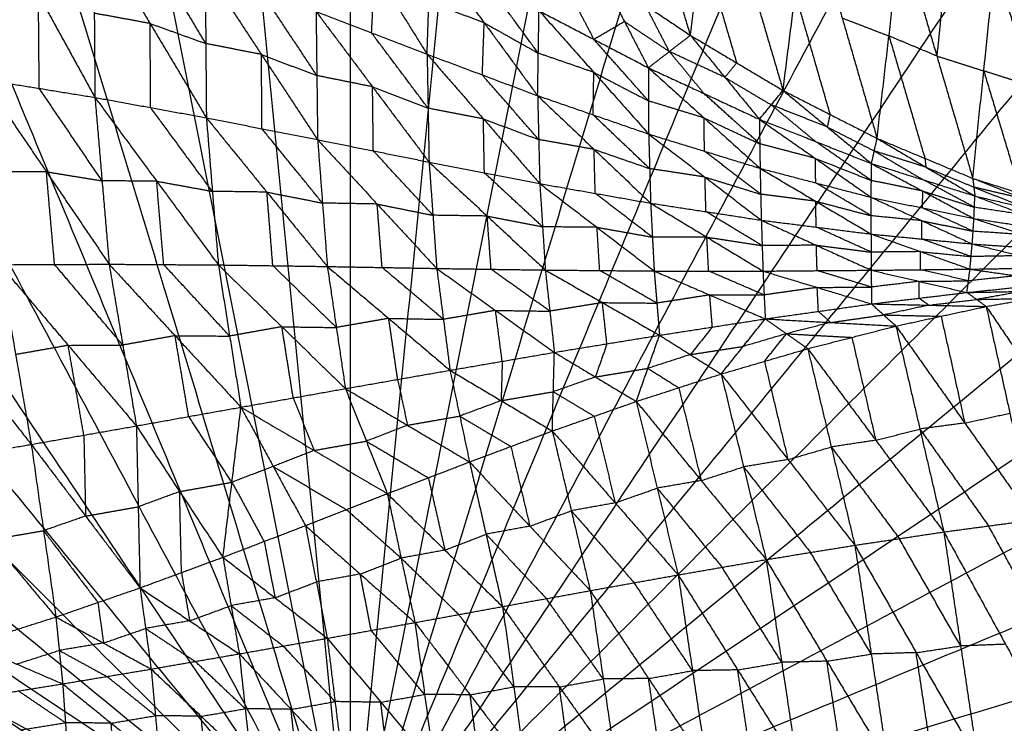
# Model space of a CAD drawing. Header units: millimetres. Extents: x -106 to 110, y -96 to 120.
# Tile 733 of 1020: x -2 to 8, y 14 to 21. Entities that reach past the tile are written whole.
import ezdxf

# ---------------------------------------------------------------- set-up
doc = ezdxf.new("R2010")
doc.units = ezdxf.units.MM
doc.header["$MEASUREMENT"] = 0
doc.layers.add('Default', color=7, linetype='Continuous', true_color=0x000000)

msp = doc.modelspace()

# ---------------------------------------------------------------- linework, layer by layer
at = {"layer": 'Default'}
for points in [[(1.819, 11.955, 3.722), (1.819, 25.283, 3.735), (1.819, 38.61, 3.749)], [(-0.793, 38.482, 3.749), (0.513, 25.219, 3.735), (1.819, 11.955, 3.722)], [(1.819, 11.955, 3.722), (3.125, 25.219, 3.735), (4.432, 38.482, 3.749)], [(-3.381, 38.098, 3.749), (-0.781, 25.027, 3.735), (1.819, 11.955, 3.722)], [(1.819, 11.955, 3.722), (4.419, 25.027, 3.735), (7.019, 38.098, 3.749)], [(-5.918, 37.463, 3.749), (-2.05, 24.709, 3.735), (1.819, 11.955, 3.722)], [(1.819, 11.955, 3.722), (5.688, 24.709, 3.735), (9.557, 37.463, 3.749)], [(-8.381, 36.581, 3.749), (-3.281, 24.268, 3.735), (1.819, 11.955, 3.722)], [(1.819, 11.955, 3.722), (6.919, 24.268, 3.735), (12.02, 36.581, 3.749)], [(-10.746, 35.463, 3.749), (-4.463, 23.709, 3.735), (1.819, 11.955, 3.722)], [(1.819, 11.955, 3.722), (8.102, 23.709, 3.735), (14.384, 35.463, 3.749)], [(-12.99, 34.118, 3.749), (-5.585, 23.037, 3.735), (1.819, 11.955, 3.722)], [(1.819, 11.955, 3.722), (9.224, 23.037, 3.735), (16.628, 34.118, 3.749)], [(-15.091, 32.56, 3.749), (-6.636, 22.258, 3.735), (1.819, 11.955, 3.722)], [(1.819, 11.955, 3.722), (10.274, 22.258, 3.735), (18.729, 32.56, 3.749)], [(-17.029, 30.803, 3.749), (-7.605, 21.379, 3.735), (1.819, 11.955, 3.722)], [(1.819, 11.955, 3.722), (11.243, 21.379, 3.735), (20.667, 30.803, 3.749)], [(-18.785, 28.865, 3.749), (-8.483, 20.41, 3.735), (1.819, 11.955, 3.722)], [(1.819, 11.955, 3.722), (12.121, 20.41, 3.735), (22.424, 28.865, 3.749)], [(-20.344, 26.764, 3.749), (-9.262, 19.36, 3.735), (1.819, 11.955, 3.722)], [(1.819, 11.955, 3.722), (12.901, 19.36, 3.735), (23.982, 26.764, 3.749)], [(-21.688, 24.52, 3.749), (-9.935, 18.238, 3.735), (1.819, 11.955, 3.722)], [(1.819, 11.955, 3.722), (13.573, 18.238, 3.735), (25.327, 24.52, 3.749)], [(4.58, 23.044, -1.263), (4.926, 21.901, -0.632), (5.272, 20.759, -0.001)], [(5.272, 20.759, -0.001), (5.393, 21.669, -0.685), (5.514, 22.579, -1.369)], [(5.514, 22.579, -1.369), (5.864, 21.389, -0.685), (6.214, 20.199, -0.001)], [(-1.923, 22.211, -2.056), (-1.35, 21.17, -2.06), (-0.776, 20.128, -2.065)], [(1.538, 22.261, -0.956), (2.068, 21.414, -1.12), (2.598, 20.567, -1.284)], [(-22.807, 22.156, 3.749), (-10.494, 17.056, 3.735), (1.819, 11.955, 3.722)], [(1.819, 11.955, 3.722), (14.132, 17.056, 3.735), (26.445, 22.156, 3.749)], [(6.214, 20.199, -0.001), (6.337, 21.179, -0.735), (6.461, 22.158, -1.468)], [(6.461, 22.158, -1.468), (6.815, 20.935, -0.735), (7.169, 19.712, -0.001)], [(-0.789, 21.837, -1.886), (-0.783, 20.983, -1.975), (-0.776, 20.128, -2.065)], [(-0.789, 21.837, -1.886), (-0.216, 20.879, -1.873), (0.356, 19.921, -1.86)], [(7.169, 19.712, -0.001), (7.29, 20.752, -0.78), (7.411, 21.792, -1.558)], [(7.411, 21.792, -1.558), (7.776, 20.549, -0.78), (8.141, 19.306, -0.001)], [(0.35, 20.675, -1.779), (0.064, 21.154, -1.786), (-0.222, 21.633, -1.792)], [(2.598, 20.567, -1.284), (2.616, 21.096, -1.051), (2.635, 21.626, -0.819)], [(2.635, 21.626, -0.819), (3.178, 20.886, -0.944), (3.721, 20.146, -1.07)], [(5.393, 21.669, -0.685), (5.568, 21.074, -0.343), (5.743, 20.479, -0.001)], [(7.889, 21.64, -1.597), (7.832, 21.094, -1.188), (7.776, 20.549, -0.78)], [(0.344, 21.429, -1.699), (0.35, 20.675, -1.779), (0.356, 19.921, -1.86)], [(0.344, 21.429, -1.699), (0.915, 20.564, -1.669), (1.486, 19.699, -1.639)], [(2.034, 20.784, -1.391), (2.051, 21.099, -1.255), (2.068, 21.414, -1.12)], [(8.141, 19.306, -0.001), (8.253, 20.397, -0.818), (8.366, 21.488, -1.636)], [(8.366, 21.488, -1.636), (8.741, 20.242, -0.818), (9.116, 18.996, -0.001)], [(3.728, 20.577, -0.875), (3.456, 20.947, -0.812), (3.185, 21.317, -0.75)], [(4.358, 21.371, -0.001), (4.602, 20.9, -0.273), (4.846, 20.429, -0.546)], [(4.358, 21.371, -0.001), (4.815, 21.065, -0.001), (5.272, 20.759, -0.001)], [(1.478, 20.35, -1.568), (1.192, 20.782, -1.583), (0.907, 21.215, -1.598)], [(-1.342, 20.22, -2.157), (-1.346, 20.695, -2.109), (-1.35, 21.17, -2.06)], [(4.046, 21.189, -0.341), (4.168, 20.954, -0.477), (4.291, 20.719, -0.613)], [(6.337, 21.179, -0.735), (6.514, 20.567, -0.368), (6.691, 19.955, -0.001)], [(3.178, 20.886, -0.944), (2.897, 20.991, -0.998), (2.616, 21.096, -1.051)], [(3.721, 20.146, -1.07), (3.728, 20.577, -0.875), (3.735, 21.008, -0.681)], [(3.735, 21.008, -0.681), (4.291, 20.719, -0.613), (4.846, 20.429, -0.546)], [(3.735, 21.008, -0.681), (4.292, 20.382, -0.77), (4.849, 19.756, -0.859)], [(5.059, 20.594, -0.274), (4.937, 20.829, -0.137), (4.815, 21.065, -0.001)], [(-0.216, 20.879, -1.873), (-0.499, 20.931, -1.924), (-0.783, 20.983, -1.975)], [(1.47, 21, -1.497), (1.478, 20.35, -1.568), (1.486, 19.699, -1.639)], [(1.47, 21, -1.497), (2.034, 20.784, -1.391), (2.598, 20.567, -1.284)], [(1.47, 21, -1.497), (2.044, 20.236, -1.451), (2.618, 19.471, -1.406)], [(6.815, 20.935, -0.735), (7.053, 20.843, -0.757), (7.29, 20.752, -0.78)], [(-0.21, 20.025, -1.962), (-0.213, 20.452, -1.918), (-0.216, 20.879, -1.873)], [(-0.216, 20.879, -1.873), (0.067, 20.777, -1.826), (0.35, 20.675, -1.779)], [(3.159, 20.356, -1.177), (3.169, 20.621, -1.06), (3.178, 20.886, -0.944)], [(3.178, 20.886, -0.944), (3.453, 20.732, -0.91), (3.728, 20.577, -0.875)], [(4.291, 20.719, -0.613), (4.446, 20.809, -0.443), (4.602, 20.9, -0.273)], [(4.602, 20.9, -0.273), (4.831, 20.747, -0.273), (5.059, 20.594, -0.274)], [(2.608, 20.019, -1.345), (2.321, 20.401, -1.368), (2.034, 20.784, -1.391)], [(4.847, 20.093, -0.702), (4.569, 20.406, -0.658), (4.291, 20.719, -0.613)], [(4.846, 20.429, -0.546), (5.059, 20.594, -0.274), (5.272, 20.759, -0.001)], [(5.272, 20.759, -0.001), (5.623, 20.332, -0.21), (5.974, 19.906, -0.419)], [(5.272, 20.759, -0.001), (5.743, 20.479, -0.001), (6.214, 20.199, -0.001)], [(7.29, 20.752, -0.78), (7.473, 20.13, -0.39), (7.655, 19.509, -0.001)], [(7.776, 20.549, -0.78), (7.533, 20.65, -0.78), (7.29, 20.752, -0.78)], [(0.915, 20.564, -1.669), (0.632, 20.62, -1.724), (0.35, 20.675, -1.779)], [(0.921, 19.81, -1.75), (0.918, 20.187, -1.709), (0.915, 20.564, -1.669)], [(0.915, 20.564, -1.669), (1.196, 20.457, -1.619), (1.478, 20.35, -1.568)], [(2.598, 20.567, -1.284), (2.608, 20.019, -1.345), (2.618, 19.471, -1.406)], [(2.598, 20.567, -1.284), (3.159, 20.356, -1.177), (3.721, 20.146, -1.07)], [(2.598, 20.567, -1.284), (3.17, 19.91, -1.227), (3.743, 19.253, -1.17)], [(4.292, 20.382, -0.77), (4.01, 20.48, -0.823), (3.728, 20.577, -0.875)], [(5.059, 20.594, -0.274), (5.235, 20.381, -0.378), (5.41, 20.168, -0.483)], [(5.623, 20.332, -0.21), (5.341, 20.463, -0.242), (5.059, 20.594, -0.274)], [(7.776, 20.549, -0.78), (8.015, 20.473, -0.799), (8.253, 20.397, -0.818)], [(4.846, 20.429, -0.546), (4.847, 20.093, -0.702), (4.849, 19.756, -0.859)], [(4.846, 20.429, -0.546), (5.41, 20.168, -0.483), (5.974, 19.906, -0.419)], [(4.846, 20.429, -0.546), (5.413, 19.919, -0.604), (5.981, 19.408, -0.662)], [(5.743, 20.479, -0.001), (5.683, 20.406, -0.106), (5.623, 20.332, -0.21)], [(-1.907, 20.311, -2.25), (-1.342, 20.22, -2.157), (-0.776, 20.128, -2.065)], [(-1.907, 20.311, -2.25), (-1.269, 19.373, -2.051), (-0.632, 18.434, -1.851)], [(2.044, 20.236, -1.451), (1.761, 20.293, -1.51), (1.478, 20.35, -1.568)], [(3.732, 19.7, -1.12), (3.446, 20.028, -1.148), (3.159, 20.356, -1.177)], [(4.285, 19.951, -0.964), (4.288, 20.167, -0.867), (4.292, 20.382, -0.77)], [(4.292, 20.382, -0.77), (4.57, 20.237, -0.736), (4.847, 20.093, -0.702)], [(5.623, 20.332, -0.21), (5.858, 20.192, -0.21), (6.094, 20.053, -0.21)], [(8.253, 20.397, -0.818), (8.441, 19.774, -0.41), (8.628, 19.151, -0.001)], [(8.741, 20.242, -0.818), (8.497, 20.32, -0.818), (8.253, 20.397, -0.818)], [(-0.704, 19.281, -1.958), (-1.023, 19.75, -2.058), (-1.342, 20.22, -2.157)], [(2.052, 19.585, -1.523), (2.048, 19.91, -1.487), (2.044, 20.236, -1.451)], [(2.044, 20.236, -1.451), (2.326, 20.127, -1.398), (2.608, 20.019, -1.345)], [(-0.776, 20.128, -2.065), (-0.704, 19.281, -1.958), (-0.632, 18.434, -1.851)], [(-0.776, 20.128, -2.065), (-0.21, 20.025, -1.962), (0.356, 19.921, -1.86)], [(-0.776, 20.128, -2.065), (-0.149, 19.277, -1.866), (0.478, 18.427, -1.667)], [(3.721, 20.146, -1.07), (3.732, 19.7, -1.12), (3.743, 19.253, -1.17)], [(3.721, 20.146, -1.07), (4.285, 19.951, -0.964), (4.849, 19.756, -0.859)], [(3.721, 20.146, -1.07), (4.295, 19.6, -1.004), (4.869, 19.054, -0.938)], [(5.977, 19.657, -0.541), (5.694, 19.912, -0.512), (5.41, 20.168, -0.483)], [(5.974, 19.906, -0.419), (6.094, 20.053, -0.21), (6.214, 20.199, -0.001)], [(6.214, 20.199, -0.001), (6.663, 19.828, -0.154), (7.112, 19.456, -0.307)], [(6.214, 20.199, -0.001), (6.691, 19.955, -0.001), (7.169, 19.712, -0.001)], [(0.417, 19.174, -1.764), (0.103, 19.599, -1.863), (-0.21, 20.025, -1.962)], [(3.17, 19.91, -1.227), (2.889, 19.964, -1.286), (2.608, 20.019, -1.345)], [(5.413, 19.919, -0.604), (5.13, 20.006, -0.653), (4.847, 20.093, -0.702)], [(6.094, 20.053, -0.21), (6.318, 19.867, -0.287), (6.543, 19.681, -0.363)], [(6.663, 19.828, -0.154), (6.378, 19.94, -0.182), (6.094, 20.053, -0.21)], [(0.356, 19.921, -1.86), (0.417, 19.174, -1.764), (0.478, 18.427, -1.667)], [(0.356, 19.921, -1.86), (0.921, 19.81, -1.75), (1.486, 19.699, -1.639)], [(0.356, 19.921, -1.86), (0.971, 19.166, -1.664), (1.585, 18.411, -1.469)], [(3.18, 19.362, -1.288), (3.175, 19.636, -1.257), (3.17, 19.91, -1.227)], [(3.17, 19.91, -1.227), (3.451, 19.805, -1.173), (3.732, 19.7, -1.12)], [(4.859, 19.405, -0.899), (4.572, 19.678, -0.931), (4.285, 19.951, -0.964)], [(5.415, 19.582, -0.76), (5.414, 19.75, -0.682), (5.413, 19.919, -0.604)], [(5.413, 19.919, -0.604), (5.695, 19.788, -0.572), (5.977, 19.657, -0.541)], [(5.974, 19.906, -0.419), (5.977, 19.657, -0.541), (5.981, 19.408, -0.662)], [(5.974, 19.906, -0.419), (6.542, 19.509, -0.452), (7.11, 19.113, -0.485)], [(5.974, 19.906, -0.419), (6.543, 19.681, -0.363), (7.112, 19.456, -0.307)], [(6.691, 19.955, -0.001), (6.677, 19.892, -0.078), (6.663, 19.828, -0.154)], [(1.535, 19.055, -1.554), (1.228, 19.433, -1.652), (0.921, 19.81, -1.75)], [(6.663, 19.828, -0.154), (6.902, 19.706, -0.154), (7.141, 19.584, -0.154)], [(4.849, 19.756, -0.859), (4.859, 19.405, -0.899), (4.869, 19.054, -0.938)], [(4.849, 19.756, -0.859), (5.415, 19.582, -0.76), (5.981, 19.408, -0.662)], [(4.849, 19.756, -0.859), (5.421, 19.319, -0.79), (5.993, 18.881, -0.721)], [(7.112, 19.456, -0.307), (7.141, 19.584, -0.154), (7.169, 19.712, -0.001)], [(7.169, 19.712, -0.001), (7.655, 19.509, -0.001), (8.141, 19.306, -0.001)], [(7.169, 19.712, -0.001), (7.666, 19.419, -0.11), (8.163, 19.127, -0.218)], [(-23.688, 19.693, 3.749), (-10.934, 15.824, 3.735), (1.819, 11.955, 3.722)], [(1.486, 19.699, -1.639), (1.535, 19.055, -1.554), (1.585, 18.411, -1.469)], [(1.486, 19.699, -1.639), (2.052, 19.585, -1.523), (2.618, 19.471, -1.406)], [(1.486, 19.699, -1.639), (2.091, 19.045, -1.449), (2.696, 18.391, -1.259)], [(1.819, 11.955, 3.722), (14.573, 15.824, 3.735), (27.326, 19.693, 3.749)], [(4.295, 19.6, -1.004), (4.013, 19.65, -1.062), (3.732, 19.7, -1.12)], [(6.542, 19.509, -0.452), (6.26, 19.583, -0.496), (5.977, 19.657, -0.541)], [(7.111, 19.284, -0.396), (6.827, 19.483, -0.38), (6.543, 19.681, -0.363)], [(2.657, 18.931, -1.332), (2.355, 19.258, -1.427), (2.052, 19.585, -1.523)], [(4.306, 19.153, -1.054), (4.3, 19.377, -1.029), (4.295, 19.6, -1.004)], [(4.295, 19.6, -1.004), (4.577, 19.503, -0.951), (4.859, 19.405, -0.899)], [(5.987, 19.145, -0.691), (5.701, 19.363, -0.726), (5.415, 19.582, -0.76)], [(6.546, 19.26, -0.573), (6.544, 19.385, -0.513), (6.542, 19.509, -0.452)], [(6.542, 19.509, -0.452), (6.827, 19.397, -0.424), (7.111, 19.284, -0.396)], [(7.141, 19.584, -0.154), (7.389, 19.438, -0.208), (7.637, 19.292, -0.262)], [(7.666, 19.419, -0.11), (7.403, 19.502, -0.132), (7.141, 19.584, -0.154)], [(7.655, 19.509, -0.001), (7.66, 19.464, -0.055), (7.666, 19.419, -0.11)], [(2.618, 19.471, -1.406), (2.657, 18.931, -1.332), (2.696, 18.391, -1.259)], [(2.618, 19.471, -1.406), (3.18, 19.362, -1.288), (3.743, 19.253, -1.17)], [(2.618, 19.471, -1.406), (3.209, 18.923, -1.226), (3.799, 18.375, -1.047)], [(5.421, 19.319, -0.79), (5.14, 19.362, -0.844), (4.859, 19.405, -0.899)], [(5.981, 19.408, -0.662), (5.987, 19.145, -0.691), (5.993, 18.881, -0.721)], [(5.981, 19.408, -0.662), (6.545, 19.074, -0.594), (7.11, 18.74, -0.526)], [(5.981, 19.408, -0.662), (6.546, 19.26, -0.573), (7.11, 19.113, -0.485)], [(7.11, 19.113, -0.485), (7.111, 19.284, -0.396), (7.112, 19.456, -0.307)], [(7.112, 19.456, -0.307), (7.633, 19.177, -0.327), (8.153, 18.898, -0.347)], [(7.112, 19.456, -0.307), (7.637, 19.292, -0.262), (8.163, 19.127, -0.218)], [(7.666, 19.419, -0.11), (7.909, 19.318, -0.11), (8.152, 19.217, -0.11)], [(-1.269, 19.373, -2.051), (-1.547, 19.371, -2.092), (-1.824, 19.37, -2.134)], [(-1.186, 18.431, -1.935), (-1.228, 18.902, -1.993), (-1.269, 19.373, -2.051)], [(-1.269, 19.373, -2.051), (-0.987, 19.327, -2.004), (-0.704, 19.281, -1.958)], [(3.771, 18.814, -1.108), (3.476, 19.088, -1.198), (3.18, 19.362, -1.288)], [(5.431, 18.968, -0.829), (5.426, 19.143, -0.81), (5.421, 19.319, -0.79)], [(5.421, 19.319, -0.79), (5.704, 19.232, -0.74), (5.987, 19.145, -0.691)], [(8.141, 19.306, -0.001), (8.152, 19.217, -0.11), (8.163, 19.127, -0.218)], [(8.141, 19.306, -0.001), (8.628, 19.151, -0.001), (9.116, 18.996, -0.001)], [(8.141, 19.306, -0.001), (8.675, 19.094, -0.074), (9.209, 18.881, -0.147)], [(-0.149, 19.277, -1.866), (-0.427, 19.279, -1.912), (-0.704, 19.281, -1.958)], [(-0.077, 18.43, -1.759), (-0.113, 18.854, -1.812), (-0.149, 19.277, -1.866)], [(-0.149, 19.277, -1.866), (0.134, 19.226, -1.815), (0.417, 19.174, -1.764)], [(3.743, 19.253, -1.17), (3.771, 18.814, -1.108), (3.799, 18.375, -1.047)], [(3.743, 19.253, -1.17), (4.306, 19.153, -1.054), (4.869, 19.054, -0.938)], [(3.743, 19.253, -1.17), (4.324, 18.809, -1.004), (4.905, 18.365, -0.839)], [(7.11, 18.926, -0.506), (6.828, 19.093, -0.54), (6.546, 19.26, -0.573)], [(7.633, 19.177, -0.327), (7.372, 19.231, -0.361), (7.111, 19.284, -0.396)], [(8.158, 19.012, -0.282), (7.898, 19.152, -0.272), (7.637, 19.292, -0.262)], [(8.152, 19.217, -0.11), (8.419, 19.11, -0.146), (8.686, 19.004, -0.183)], [(8.675, 19.094, -0.074), (8.413, 19.155, -0.092), (8.152, 19.217, -0.11)], [(0.971, 19.166, -1.664), (0.694, 19.17, -1.714), (0.417, 19.174, -1.764)], [(1.031, 18.419, -1.568), (1.001, 18.793, -1.616), (0.971, 19.166, -1.664)], [(0.971, 19.166, -1.664), (1.253, 19.111, -1.609), (1.535, 19.055, -1.554)], [(4.887, 18.709, -0.889), (4.596, 18.931, -0.971), (4.306, 19.153, -1.054)], [(6.545, 19.074, -0.594), (6.266, 19.109, -0.642), (5.987, 19.145, -0.691)], [(7.11, 18.74, -0.526), (7.11, 18.926, -0.506), (7.11, 19.113, -0.485)], [(7.11, 19.113, -0.485), (7.623, 18.876, -0.429), (8.136, 18.64, -0.374)], [(7.11, 19.113, -0.485), (7.632, 19.005, -0.416), (8.153, 18.898, -0.347)], [(7.632, 19.005, -0.416), (7.632, 19.091, -0.371), (7.633, 19.177, -0.327)], [(7.633, 19.177, -0.327), (7.895, 19.095, -0.305), (8.158, 19.012, -0.282)], [(8.153, 18.898, -0.347), (8.158, 19.012, -0.282), (8.163, 19.127, -0.218)], [(8.163, 19.127, -0.218), (8.676, 18.933, -0.227), (9.188, 18.74, -0.236)], [(8.163, 19.127, -0.218), (8.686, 19.004, -0.183), (9.209, 18.881, -0.147)], [(2.091, 19.045, -1.449), (1.813, 19.05, -1.502), (1.535, 19.055, -1.554)], [(2.141, 18.401, -1.364), (2.116, 18.723, -1.406), (2.091, 19.045, -1.449)], [(2.091, 19.045, -1.449), (2.374, 18.988, -1.391), (2.657, 18.931, -1.332)], [(4.869, 19.054, -0.938), (4.887, 18.709, -0.889), (4.905, 18.365, -0.839)], [(4.869, 19.054, -0.938), (5.431, 18.968, -0.829), (5.993, 18.881, -0.721)], [(4.869, 19.054, -0.938), (5.44, 18.709, -0.791), (6.01, 18.364, -0.644)], [(6.551, 18.811, -0.623), (6.548, 18.942, -0.609), (6.545, 19.074, -0.594)], [(6.545, 19.074, -0.594), (6.828, 19, -0.55), (7.11, 18.926, -0.506)], [(8.145, 18.769, -0.36), (7.888, 18.887, -0.388), (7.632, 19.005, -0.416)], [(8.676, 18.933, -0.227), (8.417, 18.973, -0.255), (8.158, 19.012, -0.282)], [(3.209, 18.923, -1.226), (2.933, 18.927, -1.279), (2.657, 18.931, -1.332)], [(3.248, 18.383, -1.153), (3.228, 18.653, -1.19), (3.209, 18.923, -1.226)], [(3.209, 18.923, -1.226), (3.49, 18.868, -1.167), (3.771, 18.814, -1.108)], [(6.002, 18.623, -0.682), (5.716, 18.795, -0.756), (5.431, 18.968, -0.829)], [(7.623, 18.876, -0.429), (7.367, 18.901, -0.468), (7.11, 18.926, -0.506)], [(4.324, 18.809, -1.004), (4.047, 18.811, -1.056), (3.771, 18.814, -1.108)], [(4.352, 18.37, -0.943), (4.338, 18.589, -0.974), (4.324, 18.809, -1.004)], [(4.324, 18.809, -1.004), (4.606, 18.759, -0.947), (4.887, 18.709, -0.889)], [(5.993, 18.881, -0.721), (6.002, 18.623, -0.682), (6.01, 18.364, -0.644)], [(5.993, 18.881, -0.721), (6.551, 18.811, -0.623), (7.11, 18.74, -0.526)], [(5.993, 18.881, -0.721), (6.552, 18.627, -0.595), (7.11, 18.373, -0.47)], [(7.11, 18.557, -0.498), (6.831, 18.684, -0.561), (6.551, 18.811, -0.623)], [(7.623, 18.69, -0.45), (7.623, 18.783, -0.44), (7.623, 18.876, -0.429)], [(7.623, 18.876, -0.429), (7.884, 18.822, -0.395), (8.145, 18.769, -0.36)], [(8.136, 18.64, -0.374), (8.145, 18.769, -0.36), (8.153, 18.898, -0.347)], [(8.153, 18.898, -0.347), (8.655, 18.734, -0.299), (9.156, 18.57, -0.251)], [(8.153, 18.898, -0.347), (8.671, 18.819, -0.291), (9.188, 18.74, -0.236)], [(5.44, 18.709, -0.791), (5.163, 18.709, -0.84), (4.887, 18.709, -0.889)], [(5.458, 18.365, -0.742), (5.449, 18.537, -0.767), (5.44, 18.709, -0.791)], [(5.44, 18.709, -0.791), (5.721, 18.666, -0.737), (6.002, 18.623, -0.682)], [(7.11, 18.74, -0.526), (7.11, 18.557, -0.498), (7.11, 18.373, -0.47)], [(7.11, 18.74, -0.526), (7.611, 18.562, -0.43), (8.113, 18.384, -0.334)], [(7.11, 18.74, -0.526), (7.623, 18.69, -0.45), (8.136, 18.64, -0.374)], [(8.655, 18.734, -0.299), (8.4, 18.751, -0.33), (8.145, 18.769, -0.36)], [(6.552, 18.627, -0.595), (6.277, 18.625, -0.639), (6.002, 18.623, -0.682)], [(6.56, 18.369, -0.557), (6.556, 18.498, -0.576), (6.552, 18.627, -0.595)], [(6.552, 18.627, -0.595), (6.831, 18.592, -0.547), (7.11, 18.557, -0.498)], [(8.124, 18.512, -0.354), (7.874, 18.601, -0.402), (7.623, 18.69, -0.45)], [(8.113, 18.384, -0.334), (8.124, 18.512, -0.354), (8.136, 18.64, -0.374)], [(8.136, 18.64, -0.374), (8.625, 18.52, -0.299), (9.113, 18.401, -0.224)], [(8.136, 18.64, -0.374), (8.646, 18.605, -0.313), (9.156, 18.57, -0.251)], [(7.611, 18.562, -0.43), (7.361, 18.559, -0.464), (7.11, 18.557, -0.498)], [(7.611, 18.378, -0.402), (7.611, 18.47, -0.416), (7.611, 18.562, -0.43)], [(7.611, 18.562, -0.43), (7.868, 18.537, -0.392), (8.124, 18.512, -0.354)], [(8.625, 18.52, -0.299), (8.375, 18.516, -0.326), (8.124, 18.512, -0.354)], [(-2.84, 18.41, -2.169), (-2.132, 17.507, -1.728), (-1.423, 16.604, -1.287)], [(-1.74, 18.429, -2.018), (-1.186, 18.431, -1.935), (-0.632, 18.434, -1.851)], [(-1.74, 18.429, -2.018), (-1.582, 17.516, -1.653), (-1.423, 16.604, -1.287)], [(-1.74, 18.429, -2.018), (-1.048, 17.61, -1.598), (-0.355, 16.792, -1.179)], [(-0.493, 17.613, -1.515), (-0.84, 18.022, -1.725), (-1.186, 18.431, -1.935)], [(-0.632, 18.434, -1.851), (-0.493, 17.613, -1.515), (-0.355, 16.792, -1.179)], [(-0.632, 18.434, -1.851), (-0.077, 18.43, -1.759), (0.478, 18.427, -1.667)], [(-0.632, 18.434, -1.851), (0.038, 17.708, -1.455), (0.707, 16.982, -1.06)], [(0.592, 17.704, -1.364), (0.258, 18.067, -1.561), (-0.077, 18.43, -1.759)], [(0.478, 18.427, -1.667), (0.592, 17.704, -1.364), (0.707, 16.982, -1.06)], [(0.478, 18.427, -1.667), (1.031, 18.419, -1.568), (1.585, 18.411, -1.469)], [(0.478, 18.427, -1.667), (1.123, 17.799, -1.3), (1.768, 17.171, -0.932)], [(1.676, 17.791, -1.2), (1.354, 18.105, -1.384), (1.031, 18.419, -1.568)], [(1.585, 18.411, -1.469), (1.676, 17.791, -1.2), (1.768, 17.171, -0.932)], [(1.585, 18.411, -1.469), (2.141, 18.401, -1.364), (2.696, 18.391, -1.259)], [(1.585, 18.411, -1.469), (2.208, 17.884, -1.133), (2.831, 17.357, -0.798)], [(2.764, 17.874, -1.028), (2.452, 18.138, -1.196), (2.141, 18.401, -1.364)], [(2.696, 18.391, -1.259), (2.764, 17.874, -1.028), (2.831, 17.357, -0.798)], [(2.696, 18.391, -1.259), (3.248, 18.383, -1.153), (3.799, 18.375, -1.047)], [(2.696, 18.391, -1.259), (3.293, 17.965, -0.961), (3.891, 17.539, -0.663)], [(3.845, 17.957, -0.855), (3.546, 18.17, -1.004), (3.248, 18.383, -1.153)], [(3.799, 18.375, -1.047), (3.845, 17.957, -0.855), (3.891, 17.539, -0.663)], [(3.799, 18.375, -1.047), (4.352, 18.37, -0.943), (4.905, 18.365, -0.839)], [(3.799, 18.375, -1.047), (4.379, 18.044, -0.788), (4.959, 17.713, -0.53)], [(4.932, 18.039, -0.685), (4.642, 18.204, -0.814), (4.352, 18.37, -0.943)], [(4.905, 18.365, -0.839), (4.932, 18.039, -0.685), (4.959, 17.713, -0.53)], [(4.905, 18.365, -0.839), (5.458, 18.365, -0.742), (6.01, 18.364, -0.644)], [(4.905, 18.365, -0.839), (5.469, 18.122, -0.622), (6.033, 17.879, -0.406)], [(6.022, 18.122, -0.525), (5.74, 18.243, -0.633), (5.458, 18.365, -0.742)], [(6.01, 18.364, -0.644), (6.56, 18.369, -0.557), (7.11, 18.373, -0.47)], [(6.01, 18.364, -0.644), (6.022, 18.122, -0.525), (6.033, 17.879, -0.406)], [(6.01, 18.364, -0.644), (6.561, 18.198, -0.47), (7.112, 18.031, -0.295)], [(7.111, 18.202, -0.383), (6.836, 18.286, -0.47), (6.56, 18.369, -0.557)], [(7.11, 18.373, -0.47), (7.611, 18.378, -0.402), (8.113, 18.384, -0.334)], [(7.11, 18.373, -0.47), (7.111, 18.202, -0.383), (7.112, 18.031, -0.295)], [(7.11, 18.373, -0.47), (7.596, 18.26, -0.339), (8.082, 18.147, -0.208)], [(8.097, 18.265, -0.271), (7.854, 18.322, -0.336), (7.611, 18.378, -0.402)], [(8.082, 18.147, -0.208), (8.097, 18.265, -0.271), (8.113, 18.384, -0.334)], [(8.585, 18.316, -0.236), (8.341, 18.291, -0.254), (8.097, 18.265, -0.271)], [(8.113, 18.384, -0.334), (8.613, 18.392, -0.279), (9.113, 18.401, -0.224)], [(8.113, 18.384, -0.334), (8.585, 18.316, -0.236), (9.058, 18.248, -0.139)], [(7.596, 18.26, -0.339), (7.354, 18.231, -0.361), (7.111, 18.202, -0.383)], [(7.596, 18.26, -0.339), (7.847, 18.263, -0.305), (8.097, 18.265, -0.271)], [(7.597, 18.089, -0.252), (7.597, 18.175, -0.295), (7.596, 18.26, -0.339)], [(8.082, 18.147, -0.208), (8.57, 18.197, -0.173), (9.058, 18.248, -0.139)], [(5.469, 18.122, -0.622), (5.201, 18.08, -0.654), (4.932, 18.039, -0.685)], [(5.496, 17.796, -0.468), (5.483, 17.959, -0.545), (5.469, 18.122, -0.622)], [(5.469, 18.122, -0.622), (5.745, 18.122, -0.574), (6.022, 18.122, -0.525)], [(6.561, 18.198, -0.47), (6.291, 18.16, -0.497), (6.022, 18.122, -0.525)], [(6.561, 18.198, -0.47), (6.836, 18.2, -0.426), (7.111, 18.202, -0.383)], [(6.573, 17.955, -0.35), (6.567, 18.077, -0.41), (6.561, 18.198, -0.47)], [(7.112, 18.031, -0.295), (7.597, 18.089, -0.252), (8.082, 18.147, -0.208)], [(8.082, 18.147, -0.208), (8.646, 18.158, -0.104), (9.211, 18.169, -0.001)], [(8.082, 18.147, -0.208), (8.18, 18.076, -0.105), (8.278, 18.005, -0.001)], [(8.646, 18.158, -0.104), (8.413, 18.117, -0.105), (8.18, 18.076, -0.105)], [(8.278, 18.005, -0.001), (8.744, 18.087, -0.001), (9.211, 18.169, -0.001)], [(4.379, 18.044, -0.788), (4.112, 18, -0.822), (3.845, 17.957, -0.855)], [(4.425, 17.626, -0.596), (4.402, 17.835, -0.692), (4.379, 18.044, -0.788)], [(4.379, 18.044, -0.788), (4.656, 18.042, -0.737), (4.932, 18.039, -0.685)], [(6.033, 17.879, -0.406), (6.573, 17.955, -0.35), (7.112, 18.031, -0.295)], [(7.112, 18.031, -0.295), (7.237, 17.919, -0.148), (7.361, 17.806, -0.002)], [(7.112, 18.031, -0.295), (7.695, 18.018, -0.148), (8.278, 18.005, -0.001)], [(7.695, 18.018, -0.148), (7.466, 17.968, -0.148), (7.237, 17.919, -0.148)], [(7.361, 17.806, -0.002), (7.819, 17.906, -0.002), (8.278, 18.005, -0.001)], [(7.597, 18.089, -0.252), (7.646, 18.054, -0.2), (7.695, 18.018, -0.148)], [(7.695, 18.018, -0.148), (7.938, 18.047, -0.126), (8.18, 18.076, -0.105)], [(8.18, 18.076, -0.105), (8.462, 18.082, -0.053), (8.744, 18.087, -0.001)], [(8.278, 18.005, -0.001), (8.518, 16.921, -0.877), (8.758, 15.837, -1.753)], [(8.278, 18.005, -0.001), (8.978, 16.973, -0.903), (9.677, 15.94, -1.806)], [(3.293, 17.965, -0.961), (3.029, 17.92, -0.994), (2.764, 17.874, -1.028)], [(3.361, 17.448, -0.73), (3.327, 17.706, -0.845), (3.293, 17.965, -0.961)], [(3.293, 17.965, -0.961), (3.569, 17.961, -0.908), (3.845, 17.957, -0.855)], [(6.573, 17.955, -0.35), (6.635, 17.899, -0.277), (6.697, 17.842, -0.204)], [(6.697, 17.842, -0.204), (6.967, 17.881, -0.176), (7.237, 17.919, -0.148)], [(7.237, 17.919, -0.148), (7.528, 17.912, -0.075), (7.819, 17.906, -0.002)], [(7.819, 17.906, -0.002), (7.94, 17.363, -0.439), (8.06, 16.821, -0.877)], [(2.208, 17.884, -1.133), (1.942, 17.838, -1.167), (1.676, 17.791, -1.2)], [(2.299, 17.264, -0.865), (2.254, 17.574, -0.999), (2.208, 17.884, -1.133)], [(2.208, 17.884, -1.133), (2.486, 17.879, -1.081), (2.764, 17.874, -1.028)], [(4.959, 17.713, -0.53), (5.496, 17.796, -0.468), (6.033, 17.879, -0.406)], [(5.585, 17.319, -0.002), (5.809, 17.599, -0.204), (6.033, 17.879, -0.406)], [(6.033, 17.879, -0.406), (6.249, 17.728, -0.204), (6.465, 17.576, -0.002)], [(6.033, 17.879, -0.406), (6.697, 17.842, -0.204), (7.361, 17.806, -0.002)], [(6.697, 17.842, -0.204), (6.473, 17.785, -0.204), (6.249, 17.728, -0.204)], [(6.465, 17.576, -0.002), (6.913, 17.691, -0.002), (7.361, 17.806, -0.002)], [(7.361, 17.806, -0.002), (7.604, 16.76, -0.844), (7.847, 15.715, -1.686)], [(7.361, 17.806, -0.002), (8.06, 16.821, -0.877), (8.758, 15.837, -1.753)], [(0.038, 17.708, -1.455), (-0.228, 17.66, -1.485), (-0.493, 17.613, -1.515)], [(0.176, 16.887, -1.119), (0.107, 17.297, -1.287), (0.038, 17.708, -1.455)], [(0.038, 17.708, -1.455), (0.315, 17.706, -1.409), (0.592, 17.704, -1.364)], [(1.123, 17.799, -1.3), (0.858, 17.752, -1.332), (0.592, 17.704, -1.364)], [(1.238, 17.076, -0.996), (1.18, 17.438, -1.148), (1.123, 17.799, -1.3)], [(1.123, 17.799, -1.3), (1.399, 17.795, -1.25), (1.676, 17.791, -1.2)], [(3.891, 17.539, -0.663), (4.425, 17.626, -0.596), (4.959, 17.713, -0.53)], [(4.723, 17.04, -0.003), (4.841, 17.377, -0.266), (4.959, 17.713, -0.53)], [(4.959, 17.713, -0.53), (5.272, 17.516, -0.266), (5.585, 17.319, -0.002)], [(5.496, 17.796, -0.468), (5.384, 17.656, -0.367), (5.272, 17.516, -0.266)], [(6.249, 17.728, -0.204), (6.029, 17.663, -0.204), (5.809, 17.599, -0.204)], [(6.025, 17.448, -0.002), (6.137, 17.588, -0.103), (6.249, 17.728, -0.204)], [(6.249, 17.728, -0.204), (6.581, 17.709, -0.103), (6.913, 17.691, -0.002)], [(-1.048, 17.61, -1.598), (-1.315, 17.563, -1.626), (-1.582, 17.516, -1.653)], [(-1.048, 17.61, -1.598), (-0.77, 17.612, -1.557), (-0.493, 17.613, -1.515)], [(-0.889, 16.698, -1.233), (-0.968, 17.154, -1.416), (-1.048, 17.61, -1.598)], [(4.425, 17.626, -0.596), (4.366, 17.458, -0.464), (4.307, 17.289, -0.333)], [(6.913, 17.691, -0.002), (7.034, 17.168, -0.423), (7.156, 16.646, -0.844)], [(2.831, 17.357, -0.798), (3.361, 17.448, -0.73), (3.891, 17.539, -0.663)], [(3.87, 16.74, -0.003), (3.88, 17.139, -0.333), (3.891, 17.539, -0.663)], [(3.891, 17.539, -0.663), (4.307, 17.289, -0.333), (4.723, 17.04, -0.003)], [(5.272, 17.516, -0.266), (5.056, 17.447, -0.266), (4.841, 17.377, -0.266)], [(5.272, 17.516, -0.266), (5.54, 17.558, -0.235), (5.809, 17.599, -0.204)], [(5.585, 17.319, -0.002), (6.025, 17.448, -0.002), (6.465, 17.576, -0.002)], [(6.465, 17.576, -0.002), (6.704, 16.578, -0.804), (6.943, 15.58, -1.606)], [(6.465, 17.576, -0.002), (7.156, 16.646, -0.844), (7.847, 15.715, -1.686)], [(3.361, 17.448, -0.73), (3.356, 17.248, -0.565), (3.35, 17.048, -0.4)], [(6.025, 17.448, -0.002), (6.144, 16.949, -0.403), (6.264, 16.45, -0.804)], [(1.768, 17.171, -0.932), (2.299, 17.264, -0.865), (2.831, 17.357, -0.798)], [(2.831, 17.357, -0.798), (2.93, 16.892, -0.4), (3.029, 16.426, -0.003)], [(2.831, 17.357, -0.798), (3.35, 17.048, -0.4), (3.87, 16.74, -0.003)], [(4.307, 17.289, -0.333), (4.574, 17.333, -0.299), (4.841, 17.377, -0.266)], [(4.723, 17.04, -0.003), (5.154, 17.18, -0.003), (5.585, 17.319, -0.002)], [(4.841, 17.377, -0.266), (4.997, 17.278, -0.134), (5.154, 17.18, -0.003)], [(5.585, 17.319, -0.002), (5.813, 16.376, -0.758), (6.042, 15.434, -1.513)], [(5.585, 17.319, -0.002), (6.264, 16.45, -0.804), (6.943, 15.58, -1.606)], [(2.299, 17.264, -0.865), (2.349, 17.031, -0.666), (2.398, 16.799, -0.468)], [(4.307, 17.289, -0.333), (4.094, 17.214, -0.333), (3.88, 17.139, -0.333)], [(-24.324, 17.155, 3.749), (-11.252, 14.555, 3.735), (1.819, 11.955, 3.722)], [(0.707, 16.982, -1.06), (1.238, 17.076, -0.996), (1.768, 17.171, -0.932)], [(1.768, 17.171, -0.932), (1.981, 16.637, -0.468), (2.194, 16.104, -0.003)], [(1.768, 17.171, -0.932), (2.398, 16.799, -0.468), (3.029, 16.426, -0.003)], [(1.819, 11.955, 3.722), (14.891, 14.555, 3.735), (27.962, 17.155, 3.749)], [(3.35, 17.048, -0.4), (3.615, 17.094, -0.367), (3.88, 17.139, -0.333)], [(3.88, 17.139, -0.333), (4.088, 17.015, -0.168), (4.296, 16.89, -0.003)], [(5.154, 17.18, -0.003), (5.268, 16.708, -0.38), (5.382, 16.237, -0.758)], [(1.238, 17.076, -0.996), (1.344, 16.81, -0.764), (1.451, 16.543, -0.532)], [(3.35, 17.048, -0.4), (3.14, 16.97, -0.4), (2.93, 16.892, -0.4)], [(3.87, 16.74, -0.003), (4.296, 16.89, -0.003), (4.723, 17.04, -0.003)], [(4.723, 17.04, -0.003), (4.936, 16.16, -0.707), (5.148, 15.279, -1.412)], [(4.723, 17.04, -0.003), (5.382, 16.237, -0.758), (6.042, 15.434, -1.513)], [(-0.355, 16.792, -1.179), (0.176, 16.887, -1.119), (0.707, 16.982, -1.06)], [(0.524, 15.458, -0.003), (0.616, 16.22, -0.532), (0.707, 16.982, -1.06)], [(0.707, 16.982, -1.06), (1.035, 16.381, -0.532), (1.362, 15.779, -0.003)], [(0.707, 16.982, -1.06), (1.451, 16.543, -0.532), (2.194, 16.104, -0.003)], [(8.06, 16.821, -0.877), (8.289, 16.871, -0.877), (8.518, 16.921, -0.877)], [(0.616, 16.22, -0.532), (0.396, 16.553, -0.825), (0.176, 16.887, -1.119)], [(2.398, 16.799, -0.468), (2.664, 16.845, -0.434), (2.93, 16.892, -0.4)], [(2.93, 16.892, -0.4), (3.19, 16.737, -0.202), (3.449, 16.583, -0.003)], [(4.296, 16.89, -0.003), (4.403, 16.45, -0.355), (4.509, 16.01, -0.707)], [(8.06, 16.821, -0.877), (7.832, 16.791, -0.861), (7.604, 16.76, -0.844)], [(-1.423, 16.604, -1.287), (-0.889, 16.698, -1.233), (-0.355, 16.792, -1.179)], [(-0.355, 16.792, -1.179), (-0.337, 15.97, -0.591), (-0.318, 15.147, -0.003)], [(-0.355, 16.792, -1.179), (0.084, 16.125, -0.591), (0.524, 15.458, -0.003)], [(2.398, 16.799, -0.468), (2.189, 16.718, -0.468), (1.981, 16.637, -0.468)], [(3.029, 16.426, -0.003), (3.449, 16.583, -0.003), (3.87, 16.74, -0.003)], [(3.87, 16.74, -0.003), (4.063, 15.93, -0.653), (4.255, 15.119, -1.303)], [(3.87, 16.74, -0.003), (4.509, 16.01, -0.707), (5.148, 15.279, -1.412)], [(7.156, 16.646, -0.844), (7.38, 16.703, -0.844), (7.604, 16.76, -0.844)], [(7.604, 16.76, -0.844), (7.953, 16.268, -1.282), (8.302, 15.776, -1.719)], [(-2.49, 16.422, -1.385), (-1.956, 16.513, -1.336), (-1.423, 16.604, -1.287)], [(-1.423, 16.604, -1.287), (-1.298, 15.728, -0.645), (-1.173, 14.851, -0.003)], [(-1.423, 16.604, -1.287), (-0.871, 15.876, -0.645), (-0.318, 15.147, -0.003)], [(-0.889, 16.698, -1.233), (-0.88, 16.287, -0.939), (-0.871, 15.876, -0.645)], [(1.451, 16.543, -0.532), (1.716, 16.59, -0.5), (1.981, 16.637, -0.468)], [(1.981, 16.637, -0.468), (2.296, 16.451, -0.235), (2.611, 16.265, -0.003)], [(7.156, 16.646, -0.844), (6.93, 16.612, -0.824), (6.704, 16.578, -0.804)], [(1.451, 16.543, -0.532), (1.243, 16.462, -0.532), (1.035, 16.381, -0.532)], [(3.449, 16.583, -0.003), (3.546, 16.178, -0.328), (3.642, 15.773, -0.653)], [(6.264, 16.45, -0.804), (6.484, 16.514, -0.804), (6.704, 16.578, -0.804)], [(6.704, 16.578, -0.804), (7.049, 16.113, -1.225), (7.395, 15.647, -1.646)], [(-2.49, 16.422, -1.385), (-1.832, 15.636, -0.694), (-1.173, 14.851, -0.003)], [(2.194, 16.104, -0.003), (2.611, 16.265, -0.003), (3.029, 16.426, -0.003)], [(3.029, 16.426, -0.003), (3.197, 15.692, -0.596), (3.364, 14.957, -1.189)], [(3.029, 16.426, -0.003), (3.642, 15.773, -0.653), (4.255, 15.119, -1.303)], [(6.264, 16.45, -0.804), (6.039, 16.413, -0.781), (5.813, 16.376, -0.758)], [(1.035, 16.381, -0.532), (0.825, 16.3, -0.532), (0.616, 16.22, -0.532)], [(1.035, 16.381, -0.532), (1.406, 16.161, -0.267), (1.778, 15.941, -0.003)], [(5.382, 16.237, -0.758), (5.598, 16.307, -0.758), (5.813, 16.376, -0.758)], [(5.813, 16.376, -0.758), (6.153, 15.942, -1.159), (6.493, 15.507, -1.56)], [(0.084, 16.125, -0.591), (0.35, 16.172, -0.561), (0.616, 16.22, -0.532)], [(0.616, 16.22, -0.532), (0.779, 15.919, -0.267), (0.943, 15.618, -0.003)], [(2.611, 16.265, -0.003), (2.695, 15.898, -0.3), (2.779, 15.53, -0.596)], [(5.382, 16.237, -0.758), (5.159, 16.198, -0.733), (4.936, 16.16, -0.707)], [(0.084, 16.125, -0.591), (-0.126, 16.047, -0.591), (-0.337, 15.97, -0.591)], [(0.103, 15.302, -0.003), (0.094, 15.714, -0.297), (0.084, 16.125, -0.591)], [(1.362, 15.779, -0.003), (1.778, 15.941, -0.003), (2.194, 16.104, -0.003)], [(2.194, 16.104, -0.003), (2.334, 15.449, -0.539), (2.475, 14.795, -1.074)], [(2.194, 16.104, -0.003), (2.779, 15.53, -0.596), (3.364, 14.957, -1.189)], [(4.509, 16.01, -0.707), (4.722, 16.085, -0.707), (4.936, 16.16, -0.707)], [(4.936, 16.16, -0.707), (5.265, 15.758, -1.085), (5.595, 15.356, -1.462)], [(4.509, 16.01, -0.707), (4.286, 15.97, -0.68), (4.063, 15.93, -0.653)], [(-0.871, 15.876, -0.645), (-0.604, 15.923, -0.618), (-0.337, 15.97, -0.591)], [(2.334, 15.449, -0.539), (2.056, 15.695, -0.271), (1.778, 15.941, -0.003)], [(3.642, 15.773, -0.653), (3.852, 15.851, -0.653), (4.063, 15.93, -0.653)], [(4.063, 15.93, -0.653), (4.382, 15.564, -1.005), (4.702, 15.199, -1.357)], [(-0.871, 15.876, -0.645), (-1.085, 15.802, -0.645), (-1.298, 15.728, -0.645)], [(7.847, 15.715, -1.686), (8.302, 15.776, -1.719), (8.758, 15.837, -1.753)], [(-1.832, 15.636, -0.694), (-1.565, 15.682, -0.67), (-1.298, 15.728, -0.645)], [(-1.298, 15.728, -0.645), (-1.022, 15.363, -0.324), (-0.746, 14.999, -0.003)], [(0.524, 15.458, -0.003), (0.943, 15.618, -0.003), (1.362, 15.779, -0.003)], [(1.362, 15.779, -0.003), (1.473, 15.207, -0.482), (1.584, 14.635, -0.96)], [(1.362, 15.779, -0.003), (1.919, 15.287, -0.539), (2.475, 14.795, -1.074)], [(3.642, 15.773, -0.653), (3.419, 15.732, -0.625), (3.197, 15.692, -0.596)], [(6.943, 15.58, -1.606), (7.395, 15.647, -1.646), (7.847, 15.715, -1.686)], [(7.847, 15.715, -1.686), (8.018, 14.557, -2.148), (8.19, 13.399, -2.61)], [(7.847, 15.715, -1.686), (8.474, 14.574, -2.198), (9.102, 13.433, -2.71)], [(8.93, 14.635, -2.232), (8.616, 15.205, -1.976), (8.302, 15.776, -1.719)], [(0.943, 15.618, -0.003), (0.998, 15.332, -0.242), (1.054, 15.046, -0.482)], [(2.779, 15.53, -0.596), (2.988, 15.611, -0.596), (3.197, 15.692, -0.596)], [(3.197, 15.692, -0.596), (3.503, 15.365, -0.921), (3.81, 15.038, -1.246)], [(8.018, 14.557, -2.148), (7.706, 15.102, -1.897), (7.395, 15.647, -1.646)], [(2.779, 15.53, -0.596), (2.557, 15.49, -0.567), (2.334, 15.449, -0.539)], [(6.042, 15.434, -1.513), (6.493, 15.507, -1.56), (6.943, 15.58, -1.606)], [(7.11, 14.475, -2.047), (6.801, 14.991, -1.803), (6.493, 15.507, -1.56)], [(6.943, 15.58, -1.606), (7.11, 14.475, -2.047), (7.277, 13.37, -2.489)], [(6.943, 15.58, -1.606), (7.566, 14.489, -2.108), (8.19, 13.399, -2.61)], [(-0.318, 15.147, -0.003), (0.103, 15.302, -0.003), (0.524, 15.458, -0.003)], [(0.524, 15.458, -0.003), (0.607, 14.967, -0.426), (0.69, 14.477, -0.849)], [(0.524, 15.458, -0.003), (1.054, 15.046, -0.482), (1.584, 14.635, -0.96)], [(1.919, 15.287, -0.539), (2.127, 15.368, -0.539), (2.334, 15.449, -0.539)], [(2.334, 15.449, -0.539), (2.627, 15.163, -0.835), (2.92, 14.876, -1.132)], [(5.148, 15.279, -1.412), (5.595, 15.356, -1.462), (6.042, 15.434, -1.513)], [(6.042, 15.434, -1.513), (6.2, 14.391, -1.931), (6.358, 13.348, -2.348)], [(6.042, 15.434, -1.513), (6.659, 14.402, -2.001), (7.277, 13.37, -2.489)], [(6.2, 14.391, -1.931), (5.898, 14.874, -1.697), (5.595, 15.356, -1.462)], [(0.103, 15.302, -0.003), (0.144, 15.057, -0.215), (0.186, 14.812, -0.426)], [(1.054, 15.046, -0.482), (1.264, 15.127, -0.482), (1.473, 15.207, -0.482)], [(1.919, 15.287, -0.539), (1.696, 15.247, -0.51), (1.473, 15.207, -0.482)], [(2.03, 14.715, -1.017), (1.974, 15.001, -0.778), (1.919, 15.287, -0.539)], [(4.255, 15.119, -1.303), (4.702, 15.199, -1.357), (5.148, 15.279, -1.412)], [(5.148, 15.279, -1.412), (5.294, 14.306, -1.802), (5.44, 13.332, -2.193)], [(5.148, 15.279, -1.412), (5.753, 14.314, -1.88), (6.358, 13.348, -2.348)], [(-1.173, 14.851, -0.003), (-0.746, 14.999, -0.003), (-0.318, 15.147, -0.003)], [(-0.318, 15.147, -0.003), (-0.262, 14.735, -0.373), (-0.205, 14.322, -0.743)], [(-0.318, 15.147, -0.003), (0.186, 14.812, -0.426), (0.69, 14.477, -0.849)], [(3.364, 14.957, -1.189), (3.81, 15.038, -1.246), (4.255, 15.119, -1.303)], [(4.255, 15.119, -1.303), (4.387, 14.222, -1.664), (4.519, 13.325, -2.026)], [(4.255, 15.119, -1.303), (4.848, 14.226, -1.748), (5.44, 13.332, -2.193)], [(5.294, 14.306, -1.802), (4.998, 14.753, -1.58), (4.702, 15.199, -1.357)], [(1.054, 15.046, -0.482), (0.83, 15.007, -0.454), (0.607, 14.967, -0.426)], [(4.387, 14.222, -1.664), (4.099, 14.63, -1.455), (3.81, 15.038, -1.246)], [(-0.746, 14.999, -0.003), (-0.718, 14.793, -0.188), (-0.689, 14.587, -0.373)], [(0.186, 14.812, -0.426), (0.396, 14.89, -0.426), (0.607, 14.967, -0.426)], [(0.607, 14.967, -0.426), (0.872, 14.762, -0.665), (1.137, 14.556, -0.904)], [(2.475, 14.795, -1.074), (2.92, 14.876, -1.132), (3.364, 14.957, -1.189)], [(3.364, 14.957, -1.189), (3.48, 14.142, -1.52), (3.595, 13.326, -1.852)], [(3.364, 14.957, -1.189), (3.942, 14.141, -1.608), (4.519, 13.325, -2.026)], [(-2.039, 14.575, -0.003), (-1.606, 14.713, -0.003), (-1.173, 14.851, -0.003)], [(-1.173, 14.851, -0.003), (-1.139, 14.511, -0.323), (-1.104, 14.172, -0.644)], [(-1.173, 14.851, -0.003), (-0.689, 14.587, -0.373), (-0.205, 14.322, -0.743)], [(0.186, 14.812, -0.426), (-0.038, 14.773, -0.399), (-0.262, 14.735, -0.373)], [(3.48, 14.142, -1.52), (3.2, 14.509, -1.326), (2.92, 14.876, -1.132)], [(-0.689, 14.587, -0.373), (-0.475, 14.661, -0.373), (-0.262, 14.735, -0.373)], [(-0.262, 14.735, -0.373), (-0.01, 14.567, -0.584), (0.242, 14.4, -0.796)], [(1.584, 14.635, -0.96), (2.03, 14.715, -1.017), (2.475, 14.795, -1.074)], [(2.573, 14.065, -1.375), (2.301, 14.39, -1.196), (2.03, 14.715, -1.017)], [(2.475, 14.795, -1.074), (2.573, 14.065, -1.375), (2.67, 13.335, -1.675)], [(2.475, 14.795, -1.074), (3.035, 14.061, -1.463), (3.595, 13.326, -1.852)], [(0.69, 14.477, -0.849), (1.137, 14.556, -0.904), (1.584, 14.635, -0.96)], [(1.584, 14.635, -0.96), (1.663, 13.992, -1.229), (1.742, 13.349, -1.499)], [(1.584, 14.635, -0.96), (2.127, 13.985, -1.317), (2.67, 13.335, -1.675)], [(-24.707, 14.568, 3.749), (-11.444, 13.262, 3.735), (1.819, 11.955, 3.722)], [(-2.039, 14.575, -0.003), (-1.572, 14.373, -0.323), (-1.104, 14.172, -0.644)], [(-1.572, 14.373, -0.323), (-1.355, 14.442, -0.323), (-1.139, 14.511, -0.323)], [(-0.689, 14.587, -0.373), (-0.914, 14.549, -0.348), (-1.139, 14.511, -0.323)], [(-1.139, 14.511, -0.323), (-0.897, 14.379, -0.508), (-0.655, 14.247, -0.693)], [(1.663, 13.992, -1.229), (1.4, 14.274, -1.067), (1.137, 14.556, -0.904)], [(1.819, 11.955, 3.722), (15.082, 13.262, 3.735), (28.346, 14.568, 3.749)], [(7.566, 14.489, -2.108), (7.792, 14.523, -2.128), (8.018, 14.557, -2.148)], [(8.474, 14.574, -2.198), (8.246, 14.565, -2.173), (8.018, 14.557, -2.148)], [(-0.205, 14.322, -0.743), (0.242, 14.4, -0.796), (0.69, 14.477, -0.849)], [(0.69, 14.477, -0.849), (0.75, 13.92, -1.088), (0.811, 13.363, -1.327)], [(0.69, 14.477, -0.849), (1.216, 13.913, -1.174), (1.742, 13.349, -1.499)], [(6.659, 14.402, -2.001), (6.885, 14.438, -2.024), (7.11, 14.475, -2.047)], [(7.566, 14.489, -2.108), (7.338, 14.482, -2.078), (7.11, 14.475, -2.047)], [(7.733, 13.384, -2.55), (7.65, 13.937, -2.329), (7.566, 14.489, -2.108)], [(-1.104, 14.172, -0.644), (-0.655, 14.247, -0.693), (-0.205, 14.322, -0.743)], [(-0.205, 14.322, -0.743), (-0.161, 13.849, -0.953), (-0.118, 13.375, -1.164)], [(-0.205, 14.322, -0.743), (0.303, 13.843, -1.035), (0.811, 13.363, -1.327)], [(0.75, 13.92, -1.088), (0.496, 14.16, -0.942), (0.242, 14.4, -0.796)], [(4.848, 14.226, -1.748), (5.071, 14.266, -1.775), (5.294, 14.306, -1.802)], [(5.753, 14.314, -1.88), (5.524, 14.31, -1.841), (5.294, 14.306, -1.802)], [(5.753, 14.314, -1.88), (5.977, 14.352, -1.905), (6.2, 14.391, -1.931)], [(5.899, 13.34, -2.271), (5.826, 13.827, -2.075), (5.753, 14.314, -1.88)], [(6.659, 14.402, -2.001), (6.43, 14.396, -1.966), (6.2, 14.391, -1.931)], [(6.817, 13.359, -2.419), (6.738, 13.88, -2.21), (6.659, 14.402, -2.001)], [(-0.161, 13.849, -0.953), (-0.408, 14.048, -0.823), (-0.655, 14.247, -0.693)], [(3.942, 14.141, -1.608), (4.164, 14.181, -1.636), (4.387, 14.222, -1.664)], [(4.848, 14.226, -1.748), (4.617, 14.224, -1.706), (4.387, 14.222, -1.664)], [(4.98, 13.329, -2.109), (4.914, 13.777, -1.929), (4.848, 14.226, -1.748)], [(-2.005, 14.028, -0.552), (-1.555, 14.1, -0.598), (-1.104, 14.172, -0.644)], [(-1.104, 14.172, -0.644), (-1.076, 13.777, -0.828), (-1.047, 13.381, -1.012)], [(-1.104, 14.172, -0.644), (-0.611, 13.773, -0.904), (-0.118, 13.375, -1.164)], [(3.035, 14.061, -1.463), (3.257, 14.101, -1.492), (3.48, 14.142, -1.52)], [(3.942, 14.141, -1.608), (3.711, 14.141, -1.564), (3.48, 14.142, -1.52)], [(4.057, 13.325, -1.939), (3.999, 13.733, -1.773), (3.942, 14.141, -1.608)], [(-2.005, 14.028, -0.552), (-1.526, 13.705, -0.782), (-1.047, 13.381, -1.012)], [(-1.076, 13.777, -0.828), (-1.315, 13.938, -0.713), (-1.555, 14.1, -0.598)], [(2.127, 13.985, -1.317), (2.35, 14.025, -1.346), (2.573, 14.065, -1.375)], [(3.035, 14.061, -1.463), (2.804, 14.063, -1.419), (2.573, 14.065, -1.375)], [(3.132, 13.331, -1.763), (3.084, 13.696, -1.613), (3.035, 14.061, -1.463)], [(0.303, 13.843, -1.035), (0.527, 13.881, -1.061), (0.75, 13.92, -1.088)], [(1.216, 13.913, -1.174), (0.983, 13.916, -1.131), (0.75, 13.92, -1.088)], [(1.216, 13.913, -1.174), (1.439, 13.952, -1.201), (1.663, 13.992, -1.229)], [(1.276, 13.356, -1.413), (1.246, 13.634, -1.293), (1.216, 13.913, -1.174)], [(2.127, 13.985, -1.317), (1.895, 13.988, -1.273), (1.663, 13.992, -1.229)], [(2.206, 13.342, -1.587), (2.167, 13.663, -1.452), (2.127, 13.985, -1.317)], [(-0.611, 13.773, -0.904), (-0.386, 13.811, -0.929), (-0.161, 13.849, -0.953)], [(0.303, 13.843, -1.035), (0.071, 13.846, -0.994), (-0.161, 13.849, -0.953)], [(0.347, 13.369, -1.246), (0.325, 13.606, -1.14), (0.303, 13.843, -1.035)], [(-1.526, 13.705, -0.782), (-1.301, 13.741, -0.805), (-1.076, 13.777, -0.828)], [(-0.611, 13.773, -0.904), (-0.843, 13.775, -0.866), (-1.076, 13.777, -0.828)], [(-0.582, 13.378, -1.088), (-0.597, 13.576, -0.996), (-0.611, 13.773, -0.904)]]:
    msp.add_open_spline(points, degree=2, dxfattribs=at)

doc.saveas('drawing.dxf')
